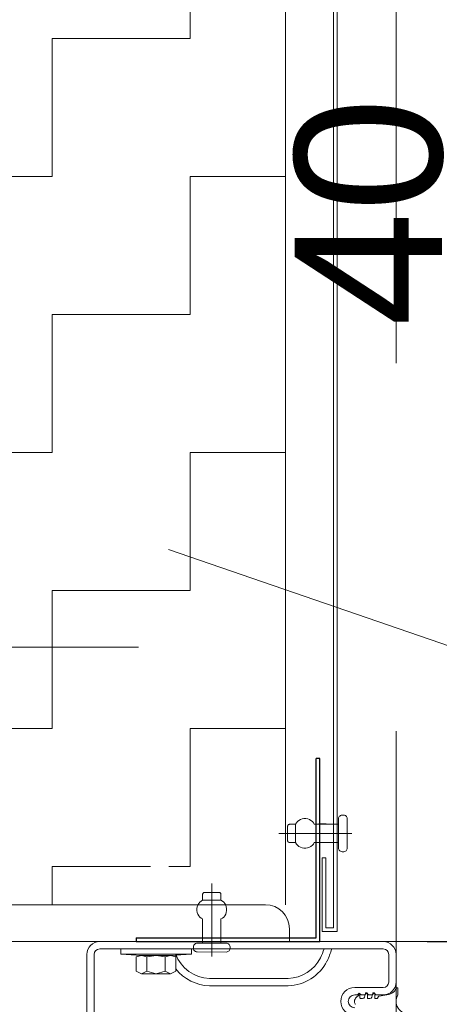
# Model space of a CAD drawing. Header units: metres. Extents: x 1316.5 to 1415.3, y -94.1 to -52.
# Tile 456 of 656: x 1403.954 to 1404.068, y -73.912 to -73.645. Entities that reach past the tile are written whole.
import ezdxf

# ---------------------------------------------------------------- set-up
doc = ezdxf.new("R2010")
doc.units = ezdxf.units.M
doc.header["$PDMODE"] = 65
for name, pattern in [('AUSGEZOGEN', [0]), ('GETRENNT2_S10', [0.045, 0.02, -0.01, 0, -0.005, 0, -0.01]), ('PUNKT2_S9', [0.0015, 0, -0.0015])]:
    doc.linetypes.add(name, pattern=pattern)
doc.layers.add('XR$4$_40732', color=7, linetype='Continuous')
doc.layers.add('XR$4$_42143', color=7, linetype='Continuous')
for name, color, linetype, lineweight in [('XR$4$Maßlinie 1_50', 7, 'AUSGEZOGEN', 25), ('XR$4$Muster', 4, 'AUSGEZOGEN', 13), ('XR$4$STANDARD_1', 7, 'AUSGEZOGEN', 25), ('XR$4$Wand', 1, 'AUSGEZOGEN', 50), ('XR$4$Wand Mauerwerk tr_1', 42, 'AUSGEZOGEN', 18)]:
    doc.layers.add(name, color=color, linetype=linetype, lineweight=lineweight)
doc.styles.add('ARIAL', font='arial.ttf')
doc.dimstyles.new('DIMSTYLE_4', dxfattribs={"dimtxt": 0.04, "dimasz": 0.03, "dimexe": 0, "dimexo": 1e-06, "dimgap": 0.02, "dimtad": 2, "dimdec": 1, "dimlfac": 100, "dimrnd": 0.5, "dimzin": 4, "dimdsep": 46, "dimtxsty": 'ARIAL', "dimblk1": 'ALL_ML_KREIS', "dimblk2": 'ALL_ML_KREIS', "dimsah": 1, "dimcen": 0, "dimse1": 1, "dimse2": 1, "dimclrd": 7, "dimclre": 7, "dimclrt": 7, "dimadec": 0, "dimazin": 0, "dimtfac": 1, "dimtdec": 0, "dimtix": 1, "dimtmove": 2, "dimatfit": 3, "dimfxl": 0, "dimtzin": 0, "dimlwd": 0, "dimlwe": 25, "dimarcsym": 0})
doc.dimstyles.new('DIMSTYLE_5', dxfattribs={"dimtxt": 0.04, "dimasz": 0.03, "dimexe": 0, "dimexo": 1e-06, "dimgap": 0.02, "dimtad": 2, "dimdec": 1, "dimlfac": 100, "dimrnd": 0.5, "dimzin": 4, "dimdsep": 46, "dimtxsty": 'ARIAL', "dimblk1": 'ALL_ML_KREIS', "dimblk2": 'ALL_ML_KREIS', "dimsah": 1, "dimcen": 0, "dimse1": 1, "dimse2": 1, "dimclrd": 7, "dimclre": 7, "dimclrt": 7, "dimadec": 0, "dimazin": 0, "dimtfac": 1, "dimtdec": 0, "dimtix": 1, "dimtmove": 2, "dimatfit": 3, "dimfxl": 0, "dimtvp": 1.2, "dimtzin": 0, "dimlwd": 0, "dimlwe": 25, "dimarcsym": 0})

# ---------------------------------------------------------------- blocks, each defined once
blk = doc.blocks.new('COMPLEXOBJECT_50')
at = {"layer": 'XR$4$_40732', "color": 3, "linetype": 'AUSGEZOGEN', "lineweight": 13, "transparency": 33554687}
for p, q in [((1403.906979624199, -73.77536920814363), (1403.906979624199, -73.89536920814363)), ((1403.910479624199, -73.77536920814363), (1403.906979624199, -73.77536920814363)), ((1403.916979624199, -73.87236920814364), (1403.916979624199, -73.78186920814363)), ((1404.020479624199, -73.88536920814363), (1403.929979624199, -73.88536920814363)), ((1404.026979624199, -73.89536920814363), (1404.026979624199, -73.89186920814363)), ((1403.906979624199, -73.89536920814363), (1404.026979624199, -73.89536920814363)), ((1403.976479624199, -73.89536665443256), (1403.995979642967, -73.89536665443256))]:
    blk.add_line(p, q, dxfattribs=at)
for centre, radius, start, end in [((1403.910479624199, -73.78186920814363), 0.006500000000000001, 0, 90), ((1403.929979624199, -73.87236920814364), 0.013, 180, 270), ((1404.020479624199, -73.89186920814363), 0.006500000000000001, 0, 90)]:
    blk.add_arc(centre, radius, start, end, dxfattribs=at)
blk = doc.blocks.new('COMPLEXOBJECT_54')
at = {"layer": 'XR$4$STANDARD_1', "color": 7, "linetype": 'AUSGEZOGEN', "lineweight": 25, "transparency": 33554687}
for p, q in [((1404.03527461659, -73.84561829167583), (1404.034276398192, -73.84561829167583)), ((1404.034276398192, -73.8943651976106), (1404.034276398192, -73.84561829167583)), ((1404.03527461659, -73.89536718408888), (1404.03527461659, -73.84561829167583)), ((1403.985388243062, -73.8943651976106), (1403.985388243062, -73.89536718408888)), ((1403.985388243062, -73.8943651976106), (1404.034276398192, -73.8943651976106)), ((1403.985388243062, -73.89536718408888), (1404.03527461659, -73.89536718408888))]:
    blk.add_line(p, q, dxfattribs=at)
blk = doc.blocks.new('COMPLEXOBJECT_55')
at = {"layer": 'XR$4$_42143', "color": 7, "linetype": 'AUSGEZOGEN', "lineweight": 13, "transparency": 33554687}
for p, q in [((1404.038957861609, -73.32660711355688), (1404.038957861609, -73.89160653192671)), ((1404.039956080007, -73.3256051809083), (1404.039956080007, -73.8926048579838)), ((1404.035888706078, -73.8926048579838), (1404.035888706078, -73.87260582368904)), ((1404.036890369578, -73.87260582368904), (1404.035890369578, -73.87260582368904)), ((1404.036890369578, -73.89160653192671), (1404.036890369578, -73.87260582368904)), ((1404.038957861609, -73.89160653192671), (1404.036890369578, -73.89160653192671)), ((1404.039956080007, -73.8926048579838), (1404.035888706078, -73.8926048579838))]:
    blk.add_line(p, q, dxfattribs=at)
blk = doc.blocks.new('ALL_ML_KREIS')
at = {"color": 0, "linetype": 'ByBlock', "lineweight": -2}
for p, q in [((0, -0.5), (0, 0.5)), ((-1, 0), (0.5, 0))]:
    blk.add_line(p, q, dxfattribs=at)
blk.add_circle((0, 0), 0.15, dxfattribs=at)
blk = doc.blocks.new('*D433')
at = {"layer": 'DEFPOINTS', "color": 7, "linetype": 'AUSGEZOGEN', "lineweight": 25, "transparency": 33554687}
for p in [(1404.029956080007, -73.49536920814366), (1404.194777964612, -73.89536920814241), (1404.297188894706, -73.89536920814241)]:
    blk.add_point(p, dxfattribs=at)
at = {"layer": 'XR$4$Maßlinie 1_50', "color": 7, "linetype": 'AUSGEZOGEN', "lineweight": -2, "transparency": 33554687}
blk.add_line((1404.297188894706, -73.89536920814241), (1404.297188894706, -73.49536920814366), dxfattribs=at)
at = {"layer": 'XR$4$Maßlinie 1_50', "color": 7, "linetype": 'AUSGEZOGEN', "lineweight": 25, "transparency": 33554687, "xscale": 0.03, "yscale": 0.03, "zscale": 0.03}
for p, rotation in [((1404.297188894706, -73.49536920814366), 90), ((1404.297188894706, -73.89536920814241), 270)]:
    blk.add_blockref('ALL_ML_KREIS', p, dxfattribs=dict(at, rotation=rotation))
at = {"layer": 'XR$4$Maßlinie 1_50', "color": 7, "linetype": 'AUSGEZOGEN', "lineweight": 25, "transparency": 33554687, "insert": (1404.266506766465, -73.69710999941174), "char_height": 0.04, "width": 0.16, "attachment_point": 5, "rotation": 90, "style": 'ARIAL'}
blk.add_mtext('\\A1;{\\A1;{40\\H0.026400;\\S^ ;}}', dxfattribs=at)
blk = doc.blocks.new('*D452')
at = {"layer": 'DEFPOINTS', "color": 7, "linetype": 'AUSGEZOGEN', "lineweight": 25, "transparency": 33554687}
for p in [(1403.905967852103, -73.11664860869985), (1403.905967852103, -73.54836920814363), (1404.029956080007, -73.77836920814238)]:
    blk.add_point(p, dxfattribs=at)
at = {"layer": 'XR$4$Maßlinie 1_50', "color": 7, "linetype": 'AUSGEZOGEN', "lineweight": -2, "transparency": 33554687}
blk.add_line((1403.905967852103, -73.11664860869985), (1404.029956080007, -73.11664860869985), dxfattribs=at)
at = {"layer": 'XR$4$Maßlinie 1_50', "color": 7, "linetype": 'AUSGEZOGEN', "lineweight": 25, "transparency": 33554687, "xscale": 0.03, "yscale": 0.03, "zscale": 0.03, "rotation": 180}
blk.add_blockref('ALL_ML_KREIS', (1403.905967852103, -73.11664860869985), dxfattribs=at)
at = {"layer": 'XR$4$Maßlinie 1_50', "color": 7, "linetype": 'AUSGEZOGEN', "lineweight": 25, "transparency": 33554687, "xscale": 0.03, "yscale": 0.03, "zscale": 0.03}
blk.add_blockref('ALL_ML_KREIS', (1404.029956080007, -73.11664860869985), dxfattribs=at)
at = {"layer": 'XR$4$Maßlinie 1_50', "color": 7, "linetype": 'AUSGEZOGEN', "lineweight": 25, "transparency": 33554687, "insert": (1403.984232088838, -73.08664860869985), "char_height": 0.04, "width": 0.16, "attachment_point": 5, "style": 'ARIAL'}
blk.add_mtext('\\A1;{\\A1;{12\\H0.026400;\\S5^ ;}}', dxfattribs=at)
blk = doc.blocks.new('*D453')
at = {"layer": 'DEFPOINTS', "color": 7, "linetype": 'AUSGEZOGEN', "lineweight": 25, "transparency": 33554687}
for p in [(1404.029956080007, -73.11664860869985), (1404.029956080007, -73.77836920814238), (1404.055967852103, -73.90131665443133)]:
    blk.add_point(p, dxfattribs=at)
at = {"layer": 'XR$4$Maßlinie 1_50', "color": 7, "linetype": 'AUSGEZOGEN', "lineweight": -2, "transparency": 33554687}
blk.add_line((1404.029956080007, -73.11664860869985), (1404.055967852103, -73.11664860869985), dxfattribs=at)
at = {"layer": 'XR$4$Maßlinie 1_50', "color": 7, "linetype": 'AUSGEZOGEN', "lineweight": 25, "transparency": 33554687, "xscale": 0.03, "yscale": 0.03, "zscale": 0.03, "rotation": 180}
blk.add_blockref('ALL_ML_KREIS', (1404.029956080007, -73.11664860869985), dxfattribs=at)
at = {"layer": 'XR$4$Maßlinie 1_50', "color": 7, "linetype": 'AUSGEZOGEN', "lineweight": 25, "transparency": 33554687, "xscale": 0.03, "yscale": 0.03, "zscale": 0.03}
blk.add_blockref('ALL_ML_KREIS', (1404.055967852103, -73.11664860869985), dxfattribs=at)
at = {"layer": 'XR$4$Maßlinie 1_50', "color": 7, "linetype": 'AUSGEZOGEN', "lineweight": 25, "transparency": 33554687, "insert": (1404.060770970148, -73.07164860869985), "char_height": 0.04, "width": 0.12, "attachment_point": 5, "style": 'ARIAL'}
blk.add_mtext('\\A1;{\\A1;{2\\H0.026400;\\S5^ ;}}', dxfattribs=at)
blk = doc.blocks.new('*D506')
at = {"layer": 'DEFPOINTS', "color": 7, "linetype": 'AUSGEZOGEN', "lineweight": 25, "transparency": 33554687}
for p in [(1401.696456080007, -73.49536920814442), (1401.697467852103, -73.89536920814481), (1404.079384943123, -73.89536920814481)]:
    blk.add_point(p, dxfattribs=at)
at = {"layer": 'XR$4$Maßlinie 1_50', "color": 7, "linetype": 'AUSGEZOGEN', "lineweight": -2, "transparency": 33554687}
blk.add_line((1404.079384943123, -73.89536920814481), (1404.079384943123, -73.49536920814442), dxfattribs=at)
at = {"layer": 'XR$4$Maßlinie 1_50', "color": 7, "linetype": 'AUSGEZOGEN', "lineweight": 25, "transparency": 33554687, "xscale": 0.03, "yscale": 0.03, "zscale": 0.03}
for p, rotation in [((1404.079384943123, -73.49536920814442), 90), ((1404.079384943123, -73.89536920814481), 270)]:
    blk.add_blockref('ALL_ML_KREIS', p, dxfattribs=dict(at, rotation=rotation))
at = {"layer": 'XR$4$Maßlinie 1_50', "color": 7, "linetype": 'AUSGEZOGEN', "lineweight": 25, "transparency": 33554687, "insert": (1404.048702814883, -73.69710999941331), "char_height": 0.04, "width": 0.16, "attachment_point": 5, "rotation": 90, "style": 'ARIAL'}
blk.add_mtext('\\A1;{\\A1;{40\\H0.026400;\\S^ ;}}', dxfattribs=at)

msp = doc.modelspace()

# ---------------------------------------------------------------- hatches: boundary and pattern name
at = {"layer": 'XR$4$Muster', "linetype": 'AUSGEZOGEN', "lineweight": 13, "transparency": 33554687}
h = msp.add_hatch(dxfattribs=at)
h.set_pattern_fill('MUSTER', color=4, scale=0.0375, angle=90.00000000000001, style=0, pattern_type=2)
h.set_pattern_definition([(90.00000000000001, (-0.07500000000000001, 0.07499999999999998), (-0.03750000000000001, 0.03749999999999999), [0.0375, -0.0375]), (180, (-0.07500000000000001, 0.07499999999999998), (-0.03750000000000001, -0.03749999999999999), [0.0375, -0.0375])])
h.paths.add_polyline_path([(1403.905967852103, -73.77491027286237), (1403.906979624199, -73.77538784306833), (1403.910479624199, -73.77538784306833), (1403.912161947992, -73.77560932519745), (1403.913729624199, -73.77625867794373), (1403.915075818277, -73.77729164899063), (1403.916108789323, -73.77863784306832), (1403.91675814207, -73.78020551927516), (1403.916979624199, -73.78188784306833), (1403.916979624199, -73.87236920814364), (1403.917074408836, -73.87393618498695), (1403.917357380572, -73.87548031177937), (1403.917824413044, -73.87697907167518), (1403.918468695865, -73.8784106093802), (1403.919280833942, -73.87975404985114), (1403.920248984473, -73.88098980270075), (1403.921359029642, -73.88209984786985), (1403.922594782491, -73.88306799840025), (1403.923938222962, -73.88388013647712), (1403.925369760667, -73.88452441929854), (1403.926868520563, -73.88499145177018), (1403.928412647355, -73.8852744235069), (1403.929979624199, -73.88536920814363), (1403.984103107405, -73.88536920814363), (1403.989275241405, -73.88421909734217), (1403.989275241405, -73.86941954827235), (1403.991795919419, -73.8637248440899), (1403.992591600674, -73.86557289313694), (1403.993668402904, -73.86807387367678), (1403.994247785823, -73.86941954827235), (1403.994247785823, -73.88536920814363), (1404.0259678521, -73.88536920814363), (1404.0259678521, -73.49536920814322), (1403.905967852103, -73.49536920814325)], flags=0)

# ---------------------------------------------------------------- linework, layer by layer
at = {"layer": 'XR$4$_40732', "color": 3, "linetype": 'AUSGEZOGEN', "lineweight": 13, "transparency": 33554687}
for p, q in [((1403.975467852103, -73.89536665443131), (1403.994967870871, -73.89536665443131)), ((1403.994967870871, -73.89536665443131), (1404.052467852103, -73.89536665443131)), ((1403.971967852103, -73.89886665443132), (1403.971967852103, -74.00536665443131)), ((1403.973967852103, -74.00536665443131), (1403.973967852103, -73.89886665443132)), ((1403.975467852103, -73.89736665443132), (1403.993430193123, -73.89736665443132)), ((1403.995530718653, -73.89736665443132), (1404.036404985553, -73.89736665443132)), ((1404.036404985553, -73.89736665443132), (1404.038505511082, -73.89736665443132)), ((1404.038505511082, -73.89736665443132), (1404.052467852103, -73.89736665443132)), ((1404.053967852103, -73.89886665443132), (1404.053967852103, -73.90636665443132)), ((1404.055967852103, -73.90376665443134), (1404.055967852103, -73.89886665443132)), ((1404.055967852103, -73.90636665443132), (1404.055967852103, -73.90376665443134)), ((1404.026662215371, -73.90536665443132), (1404.005273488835, -73.90536665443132)), ((1404.015967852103, -73.90736665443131), (1404.005273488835, -73.90736665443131)), ((1404.026662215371, -73.90736665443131), (1404.015967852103, -73.90736665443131)), ((1404.044717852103, -73.90786665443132), (1404.052467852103, -73.90786665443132)), ((1404.044717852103, -73.90986665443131), (1404.045467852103, -73.90986665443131)), ((1404.045467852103, -73.90986665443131), (1404.045967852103, -73.90936665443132)), ((1404.046467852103, -73.90986665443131), (1404.045967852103, -73.90936665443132)), ((1404.046467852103, -73.90986665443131), (1404.047467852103, -73.90986665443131)), ((1404.047467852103, -73.90986665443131), (1404.047967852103, -73.90936665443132)), ((1404.048467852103, -73.90986665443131), (1404.047967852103, -73.90936665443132)), ((1404.048467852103, -73.90986665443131), (1404.049467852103, -73.90986665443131)), ((1404.049467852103, -73.90986665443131), (1404.049967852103, -73.90936665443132)), ((1404.050467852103, -73.90986665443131), (1404.049967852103, -73.90936665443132)), ((1404.050467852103, -73.90986665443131), (1404.052467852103, -73.90986665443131))]:
    msp.add_line(p, q, dxfattribs=at)
at = {"layer": 'XR$4$_40732', "color": 2, "linetype": 'AUSGEZOGEN', "lineweight": 13, "transparency": 33554687}
for p, q in [((1404.045822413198, -73.9099203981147), (1404.045105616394, -73.91058896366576)), ((1404.046158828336, -73.91006665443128), (1404.046158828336, -73.91066665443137)), ((1404.047356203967, -73.9104460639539), (1404.04762903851, -73.90942783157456)), ((1404.047773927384, -73.90931665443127), (1404.048008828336, -73.90931665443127)), ((1404.048158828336, -73.9094666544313), (1404.048158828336, -73.91066665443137)), ((1404.049356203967, -73.9104460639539), (1404.04962903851, -73.90942783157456)), ((1404.049773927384, -73.90931665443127), (1404.050008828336, -73.90931665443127)), ((1404.050158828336, -73.9094666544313), (1404.050158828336, -73.91066665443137)), ((1404.051216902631, -73.91027954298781), (1404.050903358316, -73.91074985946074)), ((1404.051266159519, -73.91020565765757), (1404.051216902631, -73.91027954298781)), ((1404.051353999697, -73.91019264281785), (1404.051266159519, -73.91020565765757)), ((1404.053471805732, -73.90987885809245), (1404.051353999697, -73.91019264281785)), ((1404.056458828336, -73.90812515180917), (1404.056458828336, -73.90986665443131)), ((1404.046308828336, -73.91081665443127), (1404.046873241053, -73.91081665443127)), ((1404.048308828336, -73.91081665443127), (1404.048873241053, -73.91081665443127)), ((1404.050778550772, -73.91081665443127), (1404.050308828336, -73.91081665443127))]:
    msp.add_line(p, q, dxfattribs=at)
at = {"layer": 'XR$4$_40732', "color": 3, "linetype": 'AUSGEZOGEN', "lineweight": 13, "transparency": 33554687}
for centre, radius, start, end in [((1403.975467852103, -73.89886665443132), 0.0035, 90, 180), ((1404.052467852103, -73.89886665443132), 0.0035, 0, 90), ((1403.975467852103, -73.89886665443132), 0.0015, 90, 180), ((1404.005499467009, -73.89536920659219), 0.009999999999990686, 199.9091257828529, 268.7051661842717), ((1404.017460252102, -73.8909559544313), 0.01999999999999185, 333.844130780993, 341.3047175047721), ((1404.017460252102, -73.8909559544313), 0.02199999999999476, 333.8441307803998, 343.0584816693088), ((1404.052467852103, -73.89886665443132), 0.0015, 0, 90), ((1404.026436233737, -73.89536920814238), 0.009999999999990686, 271.2948896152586, 333.8441307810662), ((1404.02639103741, -73.89536971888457), 0.01199999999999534, 271.294889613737, 333.8441307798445), ((1404.005544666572, -73.89536971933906), 0.01199999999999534, 218.0665735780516, 268.7051122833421), ((1404.052467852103, -73.90636665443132), 0.0015, 270, 0), ((1404.052467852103, -73.90636665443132), 0.0035, 270, 0), ((1404.044717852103, -73.91161665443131), 0.00375, 90, 180), ((1404.044717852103, -73.91161665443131), 0.00175, 90, 180), ((1404.044717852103, -73.91161665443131), 0.00375, 180, 270), ((1404.044717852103, -73.91161665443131), 0.00175, 180, 270)]:
    msp.add_arc(centre, radius, start, end, dxfattribs=at)
at = {"layer": 'XR$4$_40732', "color": 2, "linetype": 'AUSGEZOGEN', "lineweight": 13, "transparency": 33554687}
for centre, radius, start, end in [((1404.045958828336, -73.91006665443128), 0.0002000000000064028, 0, 133.0060584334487), ((1404.046873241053, -73.91031665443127), 0.0004999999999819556, 270, 345.0000000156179), ((1404.047773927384, -73.9094666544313), 0.0001499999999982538, 90, 164.9999999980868), ((1404.048008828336, -73.9094666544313), 0.0001500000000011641, 0, 90), ((1404.048873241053, -73.91031665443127), 0.0004999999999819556, 270, 345.0000000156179), ((1404.049773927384, -73.9094666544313), 0.0001499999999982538, 90, 165.0000000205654), ((1404.050008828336, -73.9094666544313), 0.0001500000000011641, 0, 90), ((1404.051383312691, -73.91039048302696), 0.0002000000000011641, 98.42791378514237, 146.309932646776), ((1404.052958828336, -73.90641665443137), 0.003499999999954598, 278.4279136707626, 332.5678417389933), ((1404.059271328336, -73.91161665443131), 0.0033125, 148.1092081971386, 180), ((1404.056250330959, -73.90812515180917), 0.0002084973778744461, 90, 152.5678418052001), ((1404.056250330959, -73.90812515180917), 0.0002084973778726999, 0, 90), ((1404.046064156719, -73.91161665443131), 0.00140532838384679, 153.0000000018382, 180), ((1404.046064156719, -73.91161665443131), 0.001405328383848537, 180, 206.9999999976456), ((1404.04606415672, -73.9116166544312), 0.001405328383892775, 133.0060584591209, 153.0000000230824), ((1404.04606415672, -73.91161665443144), 0.001405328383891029, 206.9999999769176, 214.6987764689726), ((1404.04606415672, -73.91161665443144), 0.001405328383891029, 206.9999999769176, 214.6987764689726), ((1404.046308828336, -73.91066665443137), 0.0001500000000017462, 180, 270), ((1404.048308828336, -73.91066665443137), 0.0001500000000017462, 180, 270), ((1404.050308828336, -73.91066665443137), 0.0001500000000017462, 180, 270), ((1404.050778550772, -73.91066665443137), 0.0001499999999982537, 270, 326.3099324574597), ((1404.059271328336, -73.91161665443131), 0.003312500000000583, 180, 247.558197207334)]:
    msp.add_arc(centre, radius, start, end, dxfattribs=at)
at = {"layer": 'XR$4$_42143', "color": 7, "linetype": 'AUSGEZOGEN', "lineweight": 13, "transparency": 33554687}
for p, q in [((1404.034956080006, -73.86336920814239), (1404.036956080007, -73.86336920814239)), ((1404.019956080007, -73.89536920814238), (1404.529956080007, -73.89536920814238))]:
    msp.add_line(p, q, dxfattribs=at)
at = {"layer": 'XR$4$STANDARD_1', "color": 7, "linetype": 'AUSGEZOGEN', "lineweight": 13, "transparency": 33554687}
for p, q in [((1404.029961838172, -73.86219892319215), (1404.02953163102, -73.86243179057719)), ((1404.030434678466, -73.8620366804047), (1404.029961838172, -73.86219892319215)), ((1404.030935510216, -73.86195550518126), (1404.030434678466, -73.8620366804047)), ((1404.03144710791, -73.86195550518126), (1404.030935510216, -73.86195550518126)), ((1404.031951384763, -73.8620366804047), (1404.03144710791, -73.86195550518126)), ((1404.032424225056, -73.86219892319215), (1404.031951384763, -73.8620366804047)), ((1404.032850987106, -73.86243179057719), (1404.032424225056, -73.86219892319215)), ((1404.040340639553, -73.86177905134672), (1404.040319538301, -73.86197660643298)), ((1404.040319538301, -73.86347597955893), (1404.040319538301, -73.86197660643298)), ((1404.040411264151, -73.86159215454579), (1404.040340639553, -73.86177905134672)), ((1404.04052064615, -73.86141925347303), (1404.040411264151, -73.86159215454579)), ((1404.040668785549, -73.86126756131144), (1404.04052064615, -73.86141925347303)), ((1404.040852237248, -73.86114407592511), (1404.040668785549, -73.86126756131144)), ((1404.041060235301, -73.8610523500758), (1404.040852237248, -73.86114407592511)), ((1404.041285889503, -73.86099593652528), (1404.041060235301, -73.8610523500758)), ((1404.041518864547, -73.86097472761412), (1404.041285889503, -73.86099593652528)), ((1404.041751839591, -73.86099593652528), (1404.041518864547, -73.86097472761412)), ((1404.041977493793, -73.8610523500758), (1404.041751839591, -73.86099593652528)), ((1404.042185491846, -73.86114407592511), (1404.041977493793, -73.8610523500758)), ((1404.042368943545, -73.86126756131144), (1404.042185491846, -73.86114407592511)), ((1404.042517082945, -73.86141925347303), (1404.042368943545, -73.86126756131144)), ((1404.042626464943, -73.86159215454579), (1404.042517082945, -73.86141925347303)), ((1404.042693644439, -73.8617826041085), (1404.042626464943, -73.86159215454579)), ((1404.042718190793, -73.86197660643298), (1404.042693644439, -73.8617826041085)), ((1404.042718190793, -73.86197660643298), (1404.04271474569, -73.86997764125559)), ((1404.026508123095, -73.86797033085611), (1404.026511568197, -73.86397336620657)), ((1404.026522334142, -73.86387464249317), (1404.026511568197, -73.86397336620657)), ((1404.026557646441, -73.8637793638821), (1404.026522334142, -73.86387464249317)), ((1404.026614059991, -73.86369463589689), (1404.026557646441, -73.8637793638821)), ((1404.026688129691, -73.86361712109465), (1404.026614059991, -73.86369463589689)), ((1404.026779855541, -73.86355715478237), (1404.026688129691, -73.86361712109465)), ((1404.026881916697, -73.8635112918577), (1404.026779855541, -73.86355715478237)), ((1404.026995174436, -73.86348297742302), (1404.026881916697, -73.8635112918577)), ((1404.027111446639, -73.86347242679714), (1404.026995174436, -73.86348297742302)), ((1404.027111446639, -73.86347242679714), (1404.028670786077, -73.86347242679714)), ((1404.028875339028, -73.86308086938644), (1404.028670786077, -73.86347242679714)), ((1404.028670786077, -73.86347242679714), (1404.028670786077, -73.86847127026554)), ((1404.029164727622, -73.8627316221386), (1404.028875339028, -73.86308086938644)), ((1404.02953163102, -73.86243179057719), (1404.029164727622, -73.8627316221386)), ((1404.033217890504, -73.8627316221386), (1404.032850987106, -73.86243179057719)), ((1404.033507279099, -73.86308086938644), (1404.033217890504, -73.8627316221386)), ((1404.033711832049, -73.86347242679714), (1404.033507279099, -73.86308086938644)), ((1404.040319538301, -73.86347597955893), (1404.033711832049, -73.86347242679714)), ((1404.040319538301, -73.86347597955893), (1404.040316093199, -73.86847482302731)), ((1404.043917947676, -73.86597712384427), (1404.024112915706, -73.86597012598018)), ((1404.026508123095, -73.86797033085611), (1404.026522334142, -73.86806916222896)), ((1404.026522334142, -73.86806916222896), (1404.026557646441, -73.86816444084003)), ((1404.026557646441, -73.86816444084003), (1404.026610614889, -73.8682490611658)), ((1404.026610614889, -73.8682490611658), (1404.026684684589, -73.86832668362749)), ((1404.026684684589, -73.86832668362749), (1404.026776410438, -73.86838664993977)), ((1404.026776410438, -73.86838664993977), (1404.026881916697, -73.86843251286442)), ((1404.026881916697, -73.86843251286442), (1404.026991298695, -73.86846071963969)), ((1404.026991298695, -73.86846071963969), (1404.027111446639, -73.86847127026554)), ((1404.028670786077, -73.86847127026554), (1404.027111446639, -73.86847127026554)), ((1404.028670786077, -73.86847127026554), (1404.028871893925, -73.8688629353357)), ((1404.028871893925, -73.8688629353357), (1404.029164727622, -73.86921562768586)), ((1404.029164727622, -73.86921562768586), (1404.02953163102, -73.86951201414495)), ((1404.02953163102, -73.86951201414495), (1404.02995839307, -73.86974832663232)), ((1404.02995839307, -73.86974832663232), (1404.030431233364, -73.86990712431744)), ((1404.030431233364, -73.86990712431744), (1404.030932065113, -73.86999174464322)), ((1404.030932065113, -73.86999174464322), (1404.031443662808, -73.86999174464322)), ((1404.031443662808, -73.86999174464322), (1404.031947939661, -73.8699106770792)), ((1404.031947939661, -73.8699106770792), (1404.032420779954, -73.86974832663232)), ((1404.032420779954, -73.86974832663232), (1404.032850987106, -73.86951556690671)), ((1404.032850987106, -73.86951556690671), (1404.033217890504, -73.86921562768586)), ((1404.033217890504, -73.86921562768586), (1404.033507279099, -73.86886638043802)), ((1404.033507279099, -73.86886638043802), (1404.033708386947, -73.86847482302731)), ((1404.040316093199, -73.86847482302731), (1404.033708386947, -73.86847482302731)), ((1404.040316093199, -73.86997419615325), (1404.040316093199, -73.86847482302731)), ((1404.040316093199, -73.86997419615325), (1404.040337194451, -73.8701717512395)), ((1404.040337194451, -73.8701717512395), (1404.040407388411, -73.87035864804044)), ((1404.042623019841, -73.87035864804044), (1404.042693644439, -73.8701717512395)), ((1404.042693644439, -73.8701717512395), (1404.04271474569, -73.86997764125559)), ((1404.040407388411, -73.87035864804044), (1404.040516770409, -73.8705315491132)), ((1404.040516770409, -73.8705315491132), (1404.040665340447, -73.87068324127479)), ((1404.040665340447, -73.87068324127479), (1404.040848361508, -73.87080672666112)), ((1404.040848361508, -73.87080672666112), (1404.041056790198, -73.87089845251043)), ((1404.041056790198, -73.87089845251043), (1404.0412824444, -73.87095486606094)), ((1404.0412824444, -73.87095486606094), (1404.041515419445, -73.8709760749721)), ((1404.041515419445, -73.8709760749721), (1404.041747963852, -73.87095841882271)), ((1404.041747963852, -73.87095841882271), (1404.041974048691, -73.87089845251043)), ((1404.041974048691, -73.87089845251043), (1404.042182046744, -73.87080672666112)), ((1404.042182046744, -73.87080672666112), (1404.042365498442, -73.87068324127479)), ((1404.042365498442, -73.87068324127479), (1404.042513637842, -73.8705315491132)), ((1404.042513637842, -73.8705315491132), (1404.042623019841, -73.87035864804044)), ((1404.005898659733, -73.89940290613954), (1404.005905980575, -73.87959798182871)), ((1404.003415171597, -73.88248013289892), (1404.00340483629, -73.88259651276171)), ((1404.00340483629, -73.88415585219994), (1404.00340483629, -73.88259651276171)), ((1404.003443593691, -73.88236730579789), (1404.003415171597, -73.88248013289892)), ((1404.003489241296, -73.88226136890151), (1404.003443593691, -73.88236730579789)), ((1404.003549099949, -73.88217319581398), (1404.003489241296, -73.88226136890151)), ((1404.003627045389, -73.88209557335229), (1404.003549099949, -73.88217319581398)), ((1404.003711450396, -73.88204271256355), (1404.003627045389, -73.88209557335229)), ((1404.003806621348, -73.88200740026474), (1404.003711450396, -73.88204271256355)), ((1404.00390566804, -73.8819968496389), (1404.003806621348, -73.88200740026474)), ((1404.00390566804, -73.8819968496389), (1404.00790629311, -73.8819968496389)), ((1404.008001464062, -73.88201095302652), (1404.00790629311, -73.8819968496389)), ((1404.008096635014, -73.88204271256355), (1404.008001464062, -73.88201095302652)), ((1404.008181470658, -73.88209912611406), (1404.008096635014, -73.88204271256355)), ((1404.008258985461, -73.88217319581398), (1404.008181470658, -73.88209912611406)), ((1404.008318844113, -73.88226492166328), (1404.008258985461, -73.88217319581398)), ((1404.008364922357, -73.88236730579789), (1404.008318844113, -73.88226492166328)), ((1404.008396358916, -73.88248013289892), (1404.008364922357, -73.88236730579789)), ((1404.008403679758, -73.88259651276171), (1404.008396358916, -73.88248013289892)), ((1404.008403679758, -73.88259651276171), (1404.008403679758, -73.88415940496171)), ((1404.001968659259, -73.88591619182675), (1404.001884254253, -73.88642068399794)), ((1404.002127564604, -73.88544345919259), (1404.001968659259, -73.88591619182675)), ((1404.002363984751, -73.88501658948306), (1404.002127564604, -73.88544345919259)), ((1404.00266026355, -73.88464968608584), (1404.002363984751, -73.88501658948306)), ((1404.0030129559, -73.88436040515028), (1404.00266026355, -73.88464968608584)), ((1404.00340483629, -73.88415585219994), (1404.0030129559, -73.88436040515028)), ((1404.008403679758, -73.88415940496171), (1404.00340483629, -73.88415585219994)), ((1404.008795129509, -73.88436040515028), (1404.008403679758, -73.88415940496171)), ((1404.009147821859, -73.8846532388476), (1404.008795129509, -73.88436040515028)), ((1404.009444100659, -73.88501658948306), (1404.009147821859, -73.8846532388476)), ((1404.009677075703, -73.88544701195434), (1404.009444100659, -73.88501658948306)), ((1404.00983942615, -73.8859197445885), (1404.009677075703, -73.88544701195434)), ((1404.009920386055, -73.88642423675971), (1404.00983942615, -73.8859197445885)), ((1404.001884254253, -73.88642068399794), (1404.001884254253, -73.88693217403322)), ((1404.001884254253, -73.88693217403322), (1404.001968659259, -73.88743311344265)), ((1404.001968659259, -73.88743311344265), (1404.002127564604, -73.88790584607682)), ((1404.002127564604, -73.88790584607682), (1404.002363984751, -73.8883362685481)), ((1404.002363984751, -73.8883362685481), (1404.00266026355, -73.88870317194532)), ((1404.00266026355, -73.88870317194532), (1404.003009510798, -73.88899245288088)), ((1404.003009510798, -73.88899245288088), (1404.00340483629, -73.88919700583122)), ((1404.008403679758, -73.88919700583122), (1404.008795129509, -73.88899600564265)), ((1404.008795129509, -73.88899600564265), (1404.009144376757, -73.88870317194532)), ((1404.009144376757, -73.88870317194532), (1404.009444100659, -73.88833982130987)), ((1404.009444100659, -73.88833982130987), (1404.009677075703, -73.88790939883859)), ((1404.009677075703, -73.88790939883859), (1404.00983942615, -73.88743666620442)), ((1404.00983942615, -73.88743666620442), (1404.009920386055, -73.886935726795)), ((1404.009920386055, -73.886935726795), (1404.009920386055, -73.88642423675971)), ((1404.003400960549, -73.89580105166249), (1404.00340483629, -73.88919700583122)), ((1404.008399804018, -73.89580460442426), (1404.008403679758, -73.88919700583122)), ((1404.000920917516, -73.89676761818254), (1404.000899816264, -73.89700048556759)), ((1404.000899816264, -73.89700048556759), (1404.000920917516, -73.89723335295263)), ((1404.000977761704, -73.89654185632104), (1404.000920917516, -73.89676761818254)), ((1404.001069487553, -73.89633375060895), (1404.000977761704, -73.89654185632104)), ((1404.001192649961, -73.8961538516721), (1404.001069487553, -73.89633375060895)), ((1404.001344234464, -73.8960021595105), (1404.001192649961, -73.8961538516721)), ((1404.001517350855, -73.89589277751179), (1404.001344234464, -73.8960021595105)), ((1404.001707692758, -73.89582570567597), (1404.001517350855, -73.89589277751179)), ((1404.001901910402, -73.89580105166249), (1404.001707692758, -73.89582570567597)), ((1404.001901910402, -73.89580105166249), (1404.003400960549, -73.89580105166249)), ((1404.008399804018, -73.89580460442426), (1404.003400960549, -73.89580105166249)), ((1404.008399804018, -73.89580460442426), (1404.009899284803, -73.89580460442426)), ((1404.010096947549, -73.89582925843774), (1404.009899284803, -73.89580460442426)), ((1404.01028384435, -73.89589633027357), (1404.010096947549, -73.89582925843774)), ((1404.010456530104, -73.89600571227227), (1404.01028384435, -73.89589633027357)), ((1404.010608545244, -73.89615740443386), (1404.010456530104, -73.89600571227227)), ((1404.010731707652, -73.8963373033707), (1404.010608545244, -73.89615740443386)), ((1404.010823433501, -73.89654540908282), (1404.010731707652, -73.8963373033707)), ((1404.010883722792, -73.8967711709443), (1404.010823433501, -73.89654540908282)), ((1404.010879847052, -73.8972403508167), (1404.010901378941, -73.89700403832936)), ((1404.010901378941, -73.89700403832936), (1404.010883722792, -73.8967711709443)), ((1403.981179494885, -73.89736665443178), (1403.981179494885, -73.8987903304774)), ((1403.981179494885, -73.89736665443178), (1404.000388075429, -73.89736665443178)), ((1403.986833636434, -73.89914452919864), (1403.981179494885, -73.8987903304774)), ((1403.981179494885, -73.8987903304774), (1404.000388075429, -73.8987903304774)), ((1403.985403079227, -73.89950560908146), (1403.985403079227, -73.90342207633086)), ((1403.986833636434, -73.89914452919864), (1403.994666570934, -73.89914452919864)), ((1403.988263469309, -73.90342207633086), (1403.988263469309, -73.89950560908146)), ((1403.994666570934, -73.89914452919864), (1404.000388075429, -73.8987903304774)), ((1403.996097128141, -73.90342207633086), (1403.996097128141, -73.89877449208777)), ((1404.000388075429, -73.89736665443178), (1404.000388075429, -73.8987903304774)), ((1404.000920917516, -73.89723335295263), (1404.000977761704, -73.89745911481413)), ((1404.000977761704, -73.89745911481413), (1404.001069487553, -73.89766722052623)), ((1404.001069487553, -73.89766722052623), (1404.001192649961, -73.89785067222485)), ((1404.001192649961, -73.89785067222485), (1404.001344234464, -73.8979989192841)), ((1404.001344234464, -73.8979989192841), (1404.001517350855, -73.89810819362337)), ((1404.001517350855, -73.89810819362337), (1404.001704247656, -73.89817881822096)), ((1404.001704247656, -73.89817881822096), (1404.001901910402, -73.89819991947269)), ((1404.009899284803, -73.89820347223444), (1404.001901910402, -73.89819991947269)), ((1404.009899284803, -73.89820347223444), (1404.010096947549, -73.89818226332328)), ((1404.010096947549, -73.89818226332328), (1404.01028384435, -73.89811174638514)), ((1404.01028384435, -73.89811174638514), (1404.010456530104, -73.89800236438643)), ((1404.010456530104, -73.89800236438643), (1404.010608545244, -73.89785422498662)), ((1404.010608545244, -73.89785422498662), (1404.010731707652, -73.89767077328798)), ((1404.010731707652, -73.89767077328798), (1404.010823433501, -73.8974626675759)), ((1404.010823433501, -73.8974626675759), (1404.010879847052, -73.8972403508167)), ((1403.994666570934, -73.90413047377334), (1403.986833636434, -73.90413047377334)), ((1403.988263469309, -73.90342207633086), (1403.990784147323, -73.90413047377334)), ((1403.990784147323, -73.90413047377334), (1403.993236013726, -73.90342207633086))]:
    msp.add_line(p, q, dxfattribs=at)
for points in [[(1403.993236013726, -73.899505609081), (1403.990784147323, -73.89914452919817), (1403.988263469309, -73.899505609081), (1403.986833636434, -73.89914452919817), (1403.985403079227, -73.899505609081)], [(1403.996097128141, -73.899505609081), (1403.994666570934, -73.89914452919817), (1403.993236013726, -73.899505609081), (1403.993236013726, -73.90342207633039)], [(1403.985403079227, -73.90342207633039), (1403.986833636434, -73.90413047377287), (1403.988263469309, -73.90342207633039)], [(1403.993236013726, -73.90342207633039), (1403.994666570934, -73.90413047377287), (1403.996097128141, -73.90342207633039)]]:
    msp.add_lwpolyline(points, dxfattribs=at)
at = {"layer": 'XR$4$Wand', "color": 4, "linetype": 'AUSGEZOGEN', "lineweight": 13, "transparency": 33554687}
msp.add_line((1404.0259678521, -73.49536920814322), (1404.0259678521, -73.88536920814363), dxfattribs=at)
at = {"layer": 'XR$4$Wand Mauerwerk tr_1', "color": 52, "linetype": 'PUNKT2_S9', "lineweight": 13, "transparency": 33554687}
msp.add_line((1404.055967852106, -73.03822417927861), (1404.055967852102, -73.92159626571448), dxfattribs=at)
at = {"layer": 'XR$4$Wand Mauerwerk tr_1', "color": 7, "linetype": 'AUSGEZOGEN', "lineweight": 13, "transparency": 33554687}
msp.add_line((1403.994134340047, -73.78887078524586), (1404.172341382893, -73.85011795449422), dxfattribs=at)
at = {"layer": 'XR$4$Wand Mauerwerk tr_1', "color": 7, "linetype": 'GETRENNT2_S10', "lineweight": 13, "transparency": 33554687}
msp.add_line((1403.985967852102, -73.81536920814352), (1403.611153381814, -73.81536920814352), dxfattribs=at)

# ---------------------------------------------------------------- block references
at = {"layer": 'XR$4$_40732', "color": 3, "linetype": 'AUSGEZOGEN', "lineweight": 13, "transparency": 33554687}
msp.add_blockref('COMPLEXOBJECT_50', (0, 0), dxfattribs=at)
at = {"layer": 'XR$4$_42143', "color": 7, "linetype": 'AUSGEZOGEN', "lineweight": 13, "transparency": 33554687}
msp.add_blockref('COMPLEXOBJECT_55', (0, 0), dxfattribs=at)
at = {"layer": 'XR$4$STANDARD_1', "color": 7, "linetype": 'AUSGEZOGEN', "lineweight": 25, "transparency": 33554687}
msp.add_blockref('COMPLEXOBJECT_54', (0, 0), dxfattribs=at)

# ---------------------------------------------------------------- dimensions: what is measured, and where the dimension line sits
at = {"layer": 'XR$4$Maßlinie 1_50', "color": 7, "linetype": 'AUSGEZOGEN', "lineweight": 25, "transparency": 33554687}
for base, p1, p2, picture, middle in [((1404.055967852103, -73.11664860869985), (1404.029956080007, -73.77836820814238), (1404.055967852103, -73.90131565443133), '*D453', (1404.060770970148, -73.07164860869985)), ((1404.029956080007, -73.11664860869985), (1403.905967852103, -73.54836820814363), (1404.029956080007, -73.77836820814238), '*D452', (1403.984232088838, -73.08664860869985))]:
    dim = msp.add_linear_dim(base=base, p1=p1, p2=p2, dimstyle='DIMSTYLE_5', override={"dimpost": '<>', "dimclrd": 7, "dimclre": 7, "dimclrt": 7, "dimlwd": 0, "dimlwe": 25}, dxfattribs=at)
    dim.commit()
    dim.dimension.update_dxf_attribs({"geometry": picture, "text_midpoint": middle, "dimtype": 160})
for base, p1, p2, picture, middle in [((1404.079384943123, -73.49536920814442), (1401.697468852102, -73.89536920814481), (1401.696457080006, -73.49536920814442), '*D506', (1404.048702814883, -73.69710999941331)), ((1404.297188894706, -73.49536920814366), (1404.194778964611, -73.89536920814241), (1404.029957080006, -73.49536920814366), '*D433', (1404.266506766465, -73.69710999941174))]:
    dim = msp.add_linear_dim(base=base, p1=p1, p2=p2, angle=90, dimstyle='DIMSTYLE_4', override={"dimpost": '<>', "dimclrd": 7, "dimclre": 7, "dimclrt": 7, "dimlwd": 0, "dimlwe": 25}, dxfattribs=at)
    dim.commit()
    dim.dimension.update_dxf_attribs({"geometry": picture, "text_midpoint": middle, "dimtype": 160})

doc.saveas('drawing.dxf')
